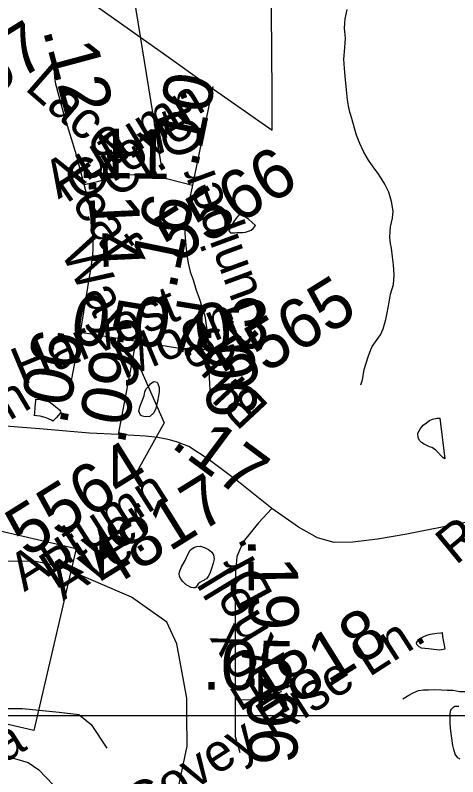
# Model space of a CAD drawing. Extents: x 2001466 to 31450019, y -30647475 to 847247.
# Drawn here: x 2073846 to 2076073, y 657867 to 661702 of the extents above; entities that cross this region are included whole.
import ezdxf

# ---------------------------------------------------------------- set-up
doc = ezdxf.new("R2010")
doc.units = 0
for name, color, linetype in [('Exist Boundary Political City Limit New', 7, 'Continuous'), ('Exist Hydrographic Creek Single Shore', 7, 'Continuous'), ('Exist Hydrographic Misc Water Feature', 7, 'Continuous'), ('Exist Road Non-System Type 51', 7, 'Continuous'), ('Exist Road Primary NC Shield CELL', 7, 'Continuous'), ('Exist Road Secondary Mileage Hundredths English Label', 7, 'Continuous'), ('Exist Road Secondary Type 51 Attributed', 7, 'Continuous'), ('Exist Road Secondary Type 51 Label', 7, 'Continuous'), ('Exist Road Secondary Type 51 Number Label', 7, 'Continuous'), ('Map Preparation Boundary City Limit Buffer Line', 7, 'Continuous'), ('Map Preparation Inset Cut Line', 7, 'Continuous')]:
    doc.layers.add(name, color=color, linetype=linetype)

msp = doc.modelspace()

# ---------------------------------------------------------------- linework, layer by layer
at = {"layer": 'Exist Boundary Political City Limit New'}
msp.add_lwpolyline([(2072693.6, 663152.6), (2072705, 663024.9), (2072719.6, 662860.1), (2072710.9, 662859.4), (2072720.2, 662755.5), (2072759.4, 662311.8), (2072950.5, 662307.9), (2072956, 662203), (2073095.2, 662195.4), (2073833.8, 662187.1), (2073833.5, 662166.5), (2073827.6, 661945.8), (2074231.4, 661765.2), (2074490.1, 661581.1), (2074591.8, 661508.8), (2074821.9, 661345.1), (2074866, 661314), (2075104.9, 661146.8), (2075138.4, 661123.2), (2075139.2, 661309.6), (2075132.9, 662134.9), (2075641.8, 662131), (2076811.2, 662122.1)], dxfattribs=at)
at = {"layer": 'Exist Hydrographic Creek Single Shore'}
for points in [[(2074431.5, 658772.1), (2074071.9, 658926), (2073947.8, 658951.5), (2073521.9, 658956.9)], [(2074710.2, 658173.9), (2074709.8, 658263.5), (2074658.9, 658536.8), (2074608.9, 658646.1), (2074431.5, 658772.1)], [(2075676.8, 655625.8), (2075659.8, 655767.2), (2075381.8, 656465.1), (2075272.9, 656674), (2075247.9, 656772.9), (2075296.9, 656988.4), (2075279.8, 657248), (2075154.8, 657355.5), (2074861.9, 657512.4), (2074694.8, 657637.1), (2074644.8, 657703.8), (2074710.8, 658020.6), (2074710.2, 658173.9)]]:
    msp.add_lwpolyline(points, dxfattribs=at)
at = {"layer": 'Exist Hydrographic Misc Water Feature'}
for points in [[(2075585.8, 659840.4), (2075593.4, 659866.4), (2075601.4, 659918.8), (2075622.9, 659982.4), (2075635, 660018.7), (2075643.2, 660034.5), (2075684.6, 660092.7), (2075698.6, 660122.6), (2075710.5, 660170.7), (2075718.2, 660202.8), (2075728.3, 660256.8), (2075734.4, 660296.9), (2075750, 660346.8), (2075753.7, 660394.9), (2075749.8, 660444.6), (2075745.3, 660485), (2075739.6, 660528.9), (2075735.5, 660552.6), (2075731.6, 660582.8), (2075733, 660614.7), (2075735.5, 660636.6), (2075744.9, 660681), (2075748.8, 660714.9), (2075740.6, 660764.8), (2075726.7, 660810.7), (2075706.6, 660850.7), (2075676.6, 660900.6), (2075647.9, 660938.2), (2075624.3, 660972.2), (2075599.9, 661012.4), (2075579.6, 661056), (2075563.6, 661098.2), (2075553.6, 661134.2), (2075539.4, 661182.2), (2075529.4, 661214.1), (2075523.2, 661245.9), (2075518.9, 661276.2), (2075513.2, 661325.7), (2075507, 661396), (2075502.7, 661433.9), (2075500.5, 661481.7), (2075504.4, 661538), (2075508.1, 661586), (2075504, 661637.8), (2075506.2, 661683.7), (2075515.9, 661731.7)], [(2074957.1, 660680.3), (2074943.4, 660658.1), (2074935.4, 660644.2), (2074927.2, 660630.1), (2074921.2, 660620), (2074921.4, 660616.3), (2074929.6, 660606.2), (2074939.3, 660606.4), (2074949.5, 660606.4), (2074961.4, 660608.3), (2074975.3, 660608.6), (2074991.5, 660608.6), (2075005.5, 660610.5), (2075019.4, 660614.5), (2075033.6, 660620.4), (2075043.4, 660628.7), (2075055.5, 660642.7), (2075038.9, 660658.6), (2075019.2, 660674.6), (2074997.1, 660690.5), (2074984.8, 660698.4), (2074974.9, 660700.3), (2074957.1, 660680.3)], [(2074498, 659805.3), (2074504.1, 659821), (2074515.8, 659833), (2074526.1, 659845.3), (2074540, 659855.3), (2074545.8, 659857.2), (2074559.5, 659855.1), (2074563.8, 659847.2), (2074569.8, 659827.3), (2074570, 659805.3), (2074566.1, 659785.2), (2074561.8, 659759.5), (2074554.2, 659721.3), (2074544.1, 659699.3), (2074522.4, 659681.1), (2074500.4, 659679.2), (2074486.7, 659682.9), (2074476, 659688.9), (2074468.5, 659709.1), (2074472.1, 659730.9), (2074484.2, 659761.1), (2074494.3, 659785.2), (2074498, 659805.3)], [(2074017.3, 659754.8), (2074037.6, 659740.8), (2074049.5, 659730.9), (2074057.5, 659724.8), (2074067.8, 659714.7), (2074073.7, 659706.9), (2074075.6, 659700.9), (2074053.6, 659676.7), (2074035.4, 659658.8), (2074027.6, 659662.8), (2074015.9, 659668.6), (2074001.6, 659674.9), (2073989.5, 659678.7), (2073971.4, 659682.7), (2073953.8, 659684.5), (2073941.5, 659686.8), (2073943.5, 659696.6), (2073945.4, 659730.8), (2073949.5, 659760.6), (2073949.7, 659768.7), (2073971.4, 659766.7), (2073989.5, 659762.7), (2074017.3, 659754.8)], [(2075983.8, 659673.8), (2076008.6, 659467.7), (2076000.6, 659473.7), (2075960.6, 659513.9), (2075942.6, 659525.5), (2075930.5, 659529.4), (2075904.8, 659541.4), (2075890.3, 659551.3), (2075882.3, 659559.4), (2075874.5, 659573.6), (2075872, 659597.4), (2075886.4, 659621.6), (2075899.9, 659637.4), (2075916.1, 659649.6), (2075930.3, 659661.6), (2075946.3, 659667.7), (2075968, 659673.8), (2075983.8, 659673.8)], [(2074774.8, 658846.3), (2074766.6, 658838.2), (2074761.1, 658830.1), (2074751, 658818.2), (2074742.8, 658818.3), (2074730.9, 658820.1), (2074706.7, 658833.9), (2074689.1, 658850), (2074676.8, 658866), (2074672.5, 658878), (2074670.8, 658888), (2074672.7, 658899.9), (2074682.7, 658924), (2074700.4, 658955.7), (2074714.3, 658986.1), (2074726.4, 659008.1), (2074734.6, 659015.8), (2074748.4, 659023.9), (2074760, 659026.2), (2074778.3, 659028.3), (2074802.5, 659020.2), (2074818.7, 659012.4), (2074834.5, 658998.3), (2074844.5, 658984.2), (2074846.4, 658962.4), (2074842.7, 658942.3), (2074834.7, 658920.4)], [(2074834.7, 658920.4), (2074826.9, 658896.4), (2074823, 658888.1), (2074816.8, 658876.4), (2074808.8, 658864.3), (2074800.8, 658860.2), (2074794.7, 658856.2), (2074786.7, 658852.2), (2074774.8, 658846.3)], [(2076005.7, 658530), (2076007.6, 658510.3), (2075983.6, 658504.2), (2075953.6, 658507.8), (2075925.8, 658511.7), (2075907.7, 658513.6), (2075891.5, 658515.6), (2075879.8, 658521.5), (2075871.8, 658527.5), (2075867.7, 658533.8), (2075865.7, 658541.9), (2075871.6, 658551.5), (2075881.5, 658559.8), (2075895.4, 658569.8), (2075917.6, 658579.9), (2075935.6, 658586), (2075967.2, 658590.2), (2075987.5, 658592), (2075995.5, 658594), (2075997.3, 658572.2), (2076005.7, 658530)], [(2076034.8, 658138.2), (2076034.6, 658166.2), (2076034.6, 658184.1), (2076036.5, 658192.3), (2076036.7, 658198.4), (2076038.5, 658202.2), (2076042.6, 658208.4), (2076052.3, 658218.3), (2076058.4, 658222.3), (2076064.6, 658222.6), (2076072.6, 658222.6), (2076078.5, 658222.5)], [(2076085.3, 657956.6), (2076073.4, 657962.5), (2076061.1, 657980.5), (2076053.3, 658004.4), (2076049.4, 658024.5), (2076036.9, 658110.4), (2076034.8, 658138.2)]]:
    msp.add_lwpolyline(points, dxfattribs=at)
at = {"layer": 'Exist Road Non-System Type 51'}
for points in [[(2075797, 658259.9), (2075827, 658278.1), (2075848.8, 658290.2), (2075874.9, 658302.3), (2075900.7, 658304.4), (2075926.7, 658304.4), (2075958.8, 658306.4), (2075990.7, 658304.5), (2076020.7, 658302.7), (2076050.7, 658302.7), (2076082.8, 658296.9), (2076118.8, 658296.9), (2076164.7, 658295.2), (2076208.7, 658295.3), (2076242.7, 658295.4), (2076292.8, 658297.6), (2076336.7, 658293.7), (2076352.7, 658293.8), (2076392.7, 658293.8), (2076440.8, 658290)], [(2073062.3, 658203.6), (2073408.4, 658200), (2073641.2, 658211.3), (2073882.4, 658211.3), (2074067.5, 658193), (2074165.7, 658180.4), (2074173.7, 658173.9)], [(2074173.7, 658173.9), (2074227.4, 658129.9), (2074306, 658012)]]:
    msp.add_lwpolyline(points, dxfattribs=at)
at = {"layer": 'Exist Road Primary NC Shield CELL'}
msp.add_lwpolyline([(2073021.8, 658312.9), (2073235, 659230.3), (2074152.4, 659017.1), (2073939.2, 658099.7)], close=True, dxfattribs=at)
at = {"layer": 'Exist Road Secondary Type 51 Attributed'}
msp.add_line((2074366.1, 659590.3), (2074455, 660060.3), dxfattribs=at)
for points in [[(2074192.9, 660849.7), (2074153.2, 660997.5), (2074089.9, 661204.9), (2074049.5, 661355.2), (2074045.1, 661388), (2074044, 661420.2), (2074046.2, 661436.6), (2074053.3, 661457.9)], [(2074840.4, 661342.8), (2074738, 660847.2)], [(2074192.9, 660849.7), (2074261, 660865.4), (2074319.9, 660884), (2074350.5, 660891.3), (2074372.5, 660895.2), (2074406, 660898.6), (2074444.6, 660899.7), (2074470.9, 660899.3), (2074504.1, 660898.7), (2074542.3, 660893.1), (2074613.9, 660879), (2074738, 660847.2)], [(2074174.1, 660106.1), (2074229, 660444.2), (2074235.6, 660498.4), (2074237.7, 660522.4), (2074237.2, 660561.1), (2074235, 660607.5), (2074229.6, 660658.9), (2074225.2, 660709.2), (2074216, 660759.6), (2074192.9, 660849.7)], [(2074738, 660847.2), (2074701.6, 660671.3), (2074699.5, 660605.1), (2074704.3, 660540.1), (2074710.1, 660494.8), (2074717, 660454.1), (2074727, 660410.2), (2074740.8, 660368.9), (2074756.1, 660318.1), (2074770.9, 660277.6), (2074800, 660187.6), (2074815.3, 660083.3), (2074819.1, 660035.1), (2074819.1, 660020.3)], [(2074117.2, 659800), (2074171.7, 660091.2), (2074174.1, 660106.1)], [(2074174.1, 660106.1), (2074455, 660060.3)], [(2074455, 660060.3), (2074662.3, 660026.5), (2074705.3, 660022.1), (2074734.3, 660022.1), (2074811.6, 660019.5), (2074819.1, 660020.3)], [(2074819.1, 660020.3), (2074977.5, 660038.3)], [(2074819.1, 660020.3), (2074819.1, 659938.7), (2074829.6, 659723.9)], [(2074366.1, 659590.3), (2074219.7, 659598), (2073967.2, 659620), (2073604.2, 659647.5), (2073262.2, 659664.4), (2073027.3, 659667.5), (2072947.2, 659659)], [(2075136.7, 659217.6), (2074968.9, 659352.8), (2074821.1, 659462.6), (2074720.3, 659530.2), (2074662.3, 659552.4), (2074623, 659564.2), (2074563.3, 659575.7), (2074501.5, 659582.6), (2074384.7, 659589.4), (2074366.1, 659590.3)], [(2077955.9, 659170), (2077754.3, 659185.9), (2077370.1, 659219.7), (2077045, 659249.3), (2076793.3, 659260.9), (2076678.3, 659256.7), (2076475.6, 659220.7), (2076095.6, 659143.6), (2075816.5, 659088.7), (2075669.7, 659064.4), (2075545.2, 659048.6), (2075451.3, 659047.5), (2075366.8, 659069.7), (2075271.3, 659123.6), (2075136.7, 659217.6)], [(2075136.7, 659217.6), (2075070.8, 659145.8), (2074992.7, 659050.7), (2074961, 658976.8), (2074954.7, 658896.5), (2074952.5, 658672.6), (2074953.1, 658422.2), (2074953.6, 658255.4)], [(2074953.6, 658255.4), (2075109.8, 658258.5), (2075187.9, 658298.7)], [(2074953.6, 658255.4), (2074952.5, 658069.5), (2074976.8, 657990.2)], [(2073037.2, 657953), (2073213.9, 657950.1), (2073606.6, 657957.5), (2073781.3, 657961.8), (2073841.4, 657959.6), (2073910, 657938.5), (2073964.9, 657902.6), (2074037.7, 657824.4), (2074087.4, 657781.1), (2074181.3, 657731.5), (2074270, 657693.5)]]:
    msp.add_lwpolyline(points, dxfattribs=at)
at = {"layer": 'Exist Road Secondary Type 51 Number Label'}
msp.add_line((2074580.8, 660953.7), (2074380.9, 662183), dxfattribs=at)
msp.add_lwpolyline([(2074477.1, 659916.9), (2074595.6, 659650.3), (2074440.1, 659368.9)], dxfattribs=at)
at = {"layer": 'Map Preparation Boundary City Limit Buffer Line'}
msp.add_lwpolyline([(2072693.6, 663152.6), (2072705, 663024.9), (2072719.6, 662860.1), (2072710.9, 662859.4), (2072720.2, 662755.5), (2072759.4, 662311.8), (2072950.5, 662307.9), (2072956, 662203), (2073095.2, 662195.4), (2073833.8, 662187.1), (2073833.5, 662166.5), (2073827.6, 661945.8), (2074231.4, 661765.2), (2074490.1, 661581.1), (2074591.8, 661508.8), (2074821.9, 661345.1), (2074866, 661314), (2075104.9, 661146.8), (2075138.4, 661123.2), (2075139.2, 661309.6), (2075132.9, 662134.9), (2075641.8, 662131), (2076811.2, 662122.1)], dxfattribs=at)
at = {"layer": 'Map Preparation Inset Cut Line'}
for p, q in [((2074173.7, 658173.9), (2073022.2, 658173.9)), ((2074710.2, 658173.9), (2074173.7, 658173.9)), ((2076402.2, 658173.9), (2074710.2, 658173.9))]:
    msp.add_line(p, q, dxfattribs=at)

# ---------------------------------------------------------------- texts
at = {"layer": 'Exist Road Secondary Mileage Hundredths English Label'}
for s, rotation, p in [('.12', 285.0547, (2073982.6, 661627.6)), ('.10', 78.3254, (2074763.4, 660926.4)), ('.11', 359.2372, (2074158.9, 660883.3)), ('.14', 272.6931, (2074213.4, 660886.5)), ('.16', 78.3254, (2074653.8, 660313.8)), ('.05', 350.738, (2074024.2, 660069.3)), ('.07', 350.738, (2074328.1, 660064.3)), ('.03', 6.4711, (2074670.3, 659983.6)), ('.06', 79.3944, (2074103.8, 659632.4)), ('.06', 272.8083, (2074791.6, 660137.9)), ('.09', 79.294, (2074395, 659533.3)), ('.17', 323.3736, (2074622.5, 659533.1)), ('.19', 270.8271, (2075017.2, 659068.5)), ('.05', 359.235, (2074786.7, 658306.9)), ('.06', 270.8271, (2075011.3, 658391.9))]:
    msp.add_text(s, height=250, rotation=rotation, dxfattribs=at).set_placement(p)
at = {"layer": 'Exist Road Secondary Type 51 Label'}
for s, rotation, p in [('Lace', 318.9005, (2073888.8, 661330.1)), ('Autumn', 31.1552, (2074062.8, 660773.9)), ('Juniper Ct.', 110.2434, (2075120.2, 660181.5)), ('Grove', 31.1552, (2074167.3, 660756.1)), ('Ct.', 31.1552, (2074344.1, 660776.3)), ('Leaf', 304.6111, (2074044.8, 660872.4)), ('Way', 297.221, (2074070.6, 660511.7)), ('Harvest ', 22.656, (2073877.7, 659835.2)), ('Moon', 22.6561, (2074390.8, 659868.5)), ('Ct.', 41.8857, (2074847.2, 659894.8)), ('Blue', 133.0854, (2075129.6, 659733.3)), ('Clayton', 30.5602, (2073195.4, 659292)), ('Autumn', 32.465, (2073891.3, 658796.2)), ('River', 32.465, (2074048.6, 658806.2)), ('Rd.', 39.402, (2076063.1, 658929.5)), ('Ave.', 32.465, (2074086.5, 658752.7)), ('Dr.', 118.4394, (2075148.2, 658782.8)), ('Knoll', 121.2956, (2075218.5, 658457.6)), ('Fox', 121.2956, (2075165.2, 658283.3)), ('Covey Rise Ln.', 32.7506, (2074475, 657625.9)), ('Jicarilla', 31.918, (2073192.9, 657561))]:
    msp.add_text(s, height=190, rotation=rotation, dxfattribs=at).set_placement(p)
at = {"layer": 'Exist Road Secondary Type 51 Number Label'}
for s, p in [('5567', (2073396.1, 661082.4)), ('5566', (2074652.3, 660450.4)), ('5565', (2074948.5, 659798.6)), ('5564', (2073901.4, 658967.8)), ('4817', (2074305.6, 658801.1)), ('4818', (2075105.8, 658129.8))]:
    msp.add_text(s, height=250, rotation=31.918, dxfattribs=at).set_placement(p)

doc.saveas('drawing.dxf')
